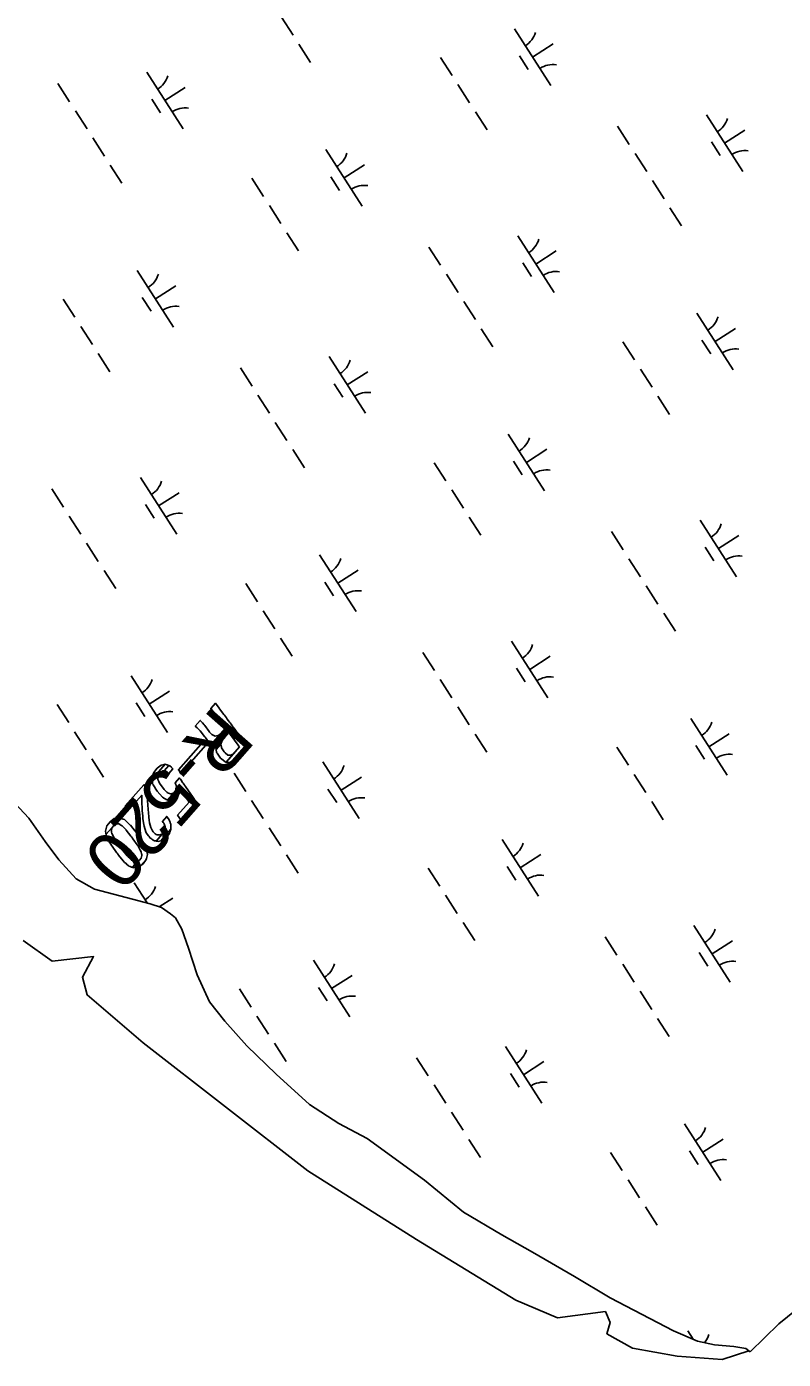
# Model space of a CAD drawing. Extents: x 3962991 to 3983549, y 181631 to 204078.
# Drawn here: x 3972247 to 3972809, y 195540 to 196530 of the extents above; entities that cross this region are included whole.
import ezdxf

# ---------------------------------------------------------------- set-up
doc = ezdxf.new("R2010")
doc.units = 0
for name, color, linetype in [('V-ANNO-MASK', 7, 'Continuous'), ('V-ANNO-MASK2', 7, 'Continuous'), ('V-RIVR-EDGE', 7, 'Continuous'), ('V-RIVR-RANG-IDEN', 7, 'Continuous'), ('V-WETL-SWMP', 7, 'Continuous')]:
    doc.layers.add(name, color=color, linetype=linetype)

msp = doc.modelspace()

# ---------------------------------------------------------------- linework, layer by layer
at = {"layer": 'V-ANNO-MASK2'}
for points in [[(3972388.13, 196025.73), (3972386.93, 196027.34), (3972383.54, 196023.48), (3972384.73, 196021.87), (3972384.99, 196021.53), (3972386.21, 196019.9), (3972386.58, 196019.4), (3972389.81, 196015.07), (3972390.21, 196014.52), (3972391.72, 196012.5), (3972392.34, 196011.67), (3972393.33, 196010.34), (3972394.04, 196009.38), (3972394.27, 196009.08), (3972394.46, 196008.82), (3972385.16, 195998.25), (3972386.8, 195998.36), (3972389.39, 195999.82), (3972388.25, 195997.99), (3972387.17, 195994.88), (3972387.23, 195994.51), (3972396.91, 196005.52), (3972397.03, 196005.37), (3972397.67, 196004.51), (3972398.72, 196003.1), (3972399.06, 196002.65), (3972401.17, 195999.82), (3972401.72, 195999.08), (3972403.29, 195996.98), (3972404.43, 195995.44), (3972404.67, 195995.12), (3972404.67, 195995.13), (3972404.77, 195994.99), (3972404.81, 195994.93), (3972394.82, 195983.56), (3972398.45, 195983.37), (3972401.76, 195985.25), (3972404.83, 195988.47), (3972410.81, 195995.28), (3972410.71, 195995.42), (3972409.95, 195996.45), (3972408.21, 195998.78), (3972408.16, 195998.85), (3972408.06, 195998.98), (3972407.82, 195999.3), (3972406.68, 196000.84), (3972405.11, 196002.94), (3972404.56, 196003.68), (3972402.45, 196006.5), (3972402.12, 196006.96), (3972401.06, 196008.37), (3972400.43, 196009.23), (3972400.31, 196009.38), (3972400.14, 196009.62), (3972399.37, 196010.64), (3972399.16, 196010.93), (3972398.56, 196011.73), (3972397.85, 196012.68), (3972397.66, 196012.94), (3972397.44, 196013.24), (3972396.73, 196014.2), (3972395.73, 196015.53), (3972395.11, 196016.37), (3972393.61, 196018.38), (3972393.2, 196018.93), (3972389.97, 196023.26), (3972389.61, 196023.76), (3972388.38, 196025.39)], [(3972377.04, 196013.12), (3972375.66, 196014.53), (3972371.96, 196010.32), (3972373.47, 196009.06), (3972373.76, 196008.76), (3972375.14, 196007.3), (3972375.52, 196006.82), (3972378.81, 196002.56), (3972379.22, 196002.02), (3972380.94, 196000.24), (3972381.64, 195999.5), (3972383.13, 195998.74), (3972384.2, 195998.18), (3972384.72, 195998.22), (3972385.16, 195998.25), (3972391.25, 196005.17), (3972389.25, 196003.37), (3972388.66, 196003.26), (3972386.77, 196002.88), (3972385.27, 196003.63), (3972384.33, 196004.1), (3972382.67, 196005.94), (3972382.22, 196006.44), (3972378.99, 196010.77), (3972378.61, 196011.25), (3972377.32, 196012.82)], [(3972392.02, 195999.66), (3972394.13, 196002.36), (3972387.23, 195994.51), (3972387.27, 195994.27), (3972387.48, 195992.93), (3972390.99, 195996.92)], [(3972379.79, 195996.2), (3972377.87, 195998.77), (3972359.5, 195977.88), (3972361.42, 195975.31)], [(3972391.41, 195994.79), (3972390.99, 195996.92), (3972387.48, 195992.93), (3972387.82, 195990.71), (3972388.15, 195990.24), (3972390.17, 195987.31), (3972390.69, 195986.54), (3972392.73, 195984.97), (3972394.21, 195983.82), (3972394.52, 195983.58), (3972394.73, 195983.57), (3972400.33, 195989.94), (3972399.78, 195989.56), (3972398.47, 195988.66), (3972396.15, 195988.86), (3972394.21, 195990.54), (3972393.52, 195991.13), (3972391.54, 195994.1)], [(3972344.59, 195979.8), (3972343.62, 195979.05), (3972341.17, 195975.9), (3972340.69, 195974.62), (3972339.75, 195972.09), (3972339.9, 195970.87), (3972349.71, 195982.02), (3972348.19, 195981.68), (3972346.58, 195981.32)], [(3972350.97, 195981.62), (3972349.7, 195982.01), (3972339.9, 195970.87), (3972340.1, 195969.26), (3972345.77, 195975.71), (3972347.47, 195976.93), (3972347.78, 195977.16), (3972348.77, 195977.16), (3972348.77, 195977.16), (3972348.89, 195977.16), (3972352.42, 195981.18), (3972352.33, 195981.21), (3972351.55, 195981.45), (3972351.46, 195981.48)], [(3972402.07, 195991.8), (3972400.32, 195989.93), (3972394.73, 195983.57), (3972394.82, 195983.56)], [(3972344.35, 195973.39), (3972345.77, 195975.71), (3972340.1, 195969.26), (3972340.17, 195968.64), (3972340.19, 195968.52), (3972340.3, 195967.53), (3972340.35, 195967.46), (3972340.66, 195966.95), (3972340.77, 195966.78), (3972341.65, 195965.35), (3972341.69, 195965.28), (3972342.71, 195963.62), (3972343.63, 195962.11), (3972345.72, 195959.78), (3972347.63, 195957.64), (3972347.77, 195957.49), (3972348.3, 195957.18), (3972348.74, 195956.94), (3972350.16, 195956.11), (3972350.46, 195955.94), (3972351.2, 195955.51), (3972351.21, 195955.52), (3972351.37, 195955.42), (3972356.09, 195960.78), (3972355.7, 195960.63), (3972353.99, 195959.96), (3972353.64, 195960.08), (3972352, 195960.64), (3972351.49, 195960.81), (3972351.05, 195961.23), (3972350.91, 195961.37), (3972348.83, 195963.33), (3972346.94, 195965.88), (3972345.91, 195967.26), (3972345.02, 195969.06), (3972344.98, 195969.14), (3972344.21, 195970.7), (3972344.22, 195971), (3972344.27, 195971.91), (3972344.28, 195972.06), (3972344.34, 195973.25)], [(3972352.87, 195980.84), (3972352.42, 195981.18), (3972348.89, 195977.16), (3972349.63, 195977.15), (3972349.8, 195977.05), (3972351.19, 195976.2), (3972351.25, 195976.15), (3972352.36, 195975.03), (3972355.42, 195978.52), (3972354.38, 195979.71), (3972354.32, 195979.76), (3972353.03, 195980.73)], [(3972335.99, 195963.96), (3972333.84, 195966.85), (3972320.03, 195951.13), (3972322.18, 195948.25), (3972322.43, 195947.89), (3972332.2, 195959), (3972332.43, 195952.97), (3972332.56, 195949.95), (3972332.67, 195947.47), (3972332.97, 195943.61), (3972333.12, 195941.65), (3972333.61, 195938.42), (3972333.97, 195936.03), (3972334.55, 195934.34), (3972335.64, 195931.14), (3972335.65, 195931.1), (3972337.16, 195928.96), (3972337.66, 195928.26), (3972338.24, 195927.44), (3972338.82, 195927.03), (3972339.18, 195926.77), (3972339.86, 195926.3), (3972340.43, 195925.9), (3972340.82, 195925.63), (3972341.26, 195925.31), (3972341.79, 195925.21), (3972342.29, 195925.12), (3972342.7, 195925.04), (3972342.81, 195925.02), (3972342.88, 195925), (3972348.71, 195931.63), (3972348.15, 195931.09), (3972347.25, 195930.21), (3972346.48, 195929.88), (3972345.51, 195929.44), (3972344.94, 195929.5), (3972344.27, 195929.56), (3972343.68, 195929.6), (3972343.06, 195929.95), (3972342.33, 195930.35), (3972341.93, 195930.57), (3972341.46, 195931.1), (3972340.81, 195931.85), (3972340.26, 195932.47), (3972339.04, 195934.95), (3972339.02, 195934.99), (3972338.11, 195938.4), (3972337.82, 195940.41), (3972337.47, 195942.81), (3972337.18, 195946.27), (3972337.01, 195948.21), (3972336.73, 195952.08), (3972336.56, 195954.5), (3972336.38, 195957.47), (3972336.02, 195963.35)], [(3972360.31, 195971.75), (3972360.19, 195971.92), (3972357, 195968.29), (3972357.11, 195968.11), (3972357.42, 195967.56), (3972357.68, 195967.11), (3972358.08, 195965.12), (3972357.93, 195964.44), (3972357.94, 195964.45), (3972357.58, 195962.76), (3972356.08, 195960.78), (3972351.37, 195955.42), (3972351.67, 195955.24), (3972352.8, 195955.29), (3972360.38, 195963.91), (3972361.17, 195962.79), (3972361.47, 195962.35), (3972361.7, 195962.02), (3972367.39, 195953.81), (3972358.83, 195944.08), (3972361.27, 195940.81), (3972372.73, 195953.84), (3972370.39, 195957.22), (3972364.69, 195965.43), (3972364.46, 195965.76), (3972364.16, 195966.2), (3972363.38, 195967.32), (3972362.9, 195968.02), (3972362.7, 195968.3), (3972362.59, 195968.46), (3972362.1, 195969.18), (3972361.9, 195969.46), (3972360.95, 195970.82), (3972360.66, 195971.24)], [(3972360.32, 195961.82), (3972360.38, 195963.91), (3972352.8, 195955.29), (3972354.65, 195955.37), (3972355.36, 195955.4), (3972356.72, 195956.36), (3972357.99, 195957.25), (3972358, 195957.26), (3972359.7, 195959.74), (3972359.97, 195960.64)], [(3972351.39, 195942.39), (3972350.82, 195943.23), (3972347.6, 195939.57), (3972348.18, 195938.74), (3972348.59, 195938.14), (3972348.85, 195937.77), (3972349.19, 195936.92), (3972349.47, 195936.19), (3972349.67, 195935.69), (3972349.67, 195934.87), (3972349.67, 195934.18), (3972349.67, 195933.51), (3972349.01, 195932.23), (3972348.82, 195931.86), (3972348.71, 195931.63), (3972342.88, 195925), (3972344.51, 195924.68), (3972346.4, 195925.21), (3972353.94, 195933.8), (3972353.89, 195935.35), (3972353.81, 195937.44), (3972353.81, 195937.52), (3972353.77, 195937.63), (3972353.62, 195938), (3972353.44, 195938.46), (3972353.24, 195938.94), (3972353.02, 195939.51), (3972352.82, 195940.01), (3972352.53, 195940.72), (3972352.06, 195941.42), (3972351.8, 195941.8)], [(3972310.18, 195940.43), (3972308.75, 195939.34), (3972306.45, 195936.19), (3972306.19, 195935.29), (3972305.35, 195932.35), (3972305.61, 195930.95), (3972305.76, 195930.11), (3972311.5, 195936.64), (3972311.76, 195936.8), (3972313.12, 195937.63), (3972313.73, 195937.65), (3972314.23, 195937.67), (3972315.19, 195937.7), (3972316.17, 195937.15), (3972316.18, 195937.14), (3972317.74, 195936.25), (3972318.65, 195935.29), (3972319.59, 195934.28), (3972320.59, 195933.23), (3972320.69, 195933.12), (3972324.17, 195928.62), (3972324.59, 195928.08), (3972325.38, 195927.05), (3972325.74, 195926.55), (3972325.74, 195926.55), (3972328.82, 195922.19), (3972328.82, 195922.19), (3972329.07, 195921.84), (3972329.79, 195920.82), (3972330.35, 195919.8), (3972331.15, 195918.32), (3972331.85, 195917.03), (3972331.87, 195916.9), (3972332.14, 195915.53), (3972332.25, 195914.93), (3972332.36, 195914.32), (3972332.07, 195913.3), (3972332.08, 195913.3), (3972331.78, 195912.28), (3972330.53, 195910.7), (3972325.74, 195905.26), (3972326.51, 195904.98), (3972327.95, 195905.24), (3972330.15, 195905.65), (3972331.64, 195906.77), (3972335.62, 195911.29), (3972335.83, 195912.11), (3972336.61, 195915.09), (3972336.4, 195916.23), (3972336.24, 195917.2), (3972336.21, 195917.32), (3972336.11, 195917.89), (3972336.01, 195918.46), (3972335.9, 195919.08), (3972335.67, 195919.54), (3972335.12, 195920.6), (3972335.08, 195920.7), (3972334.4, 195922.02), (3972333.62, 195923.52), (3972332.98, 195924.45), (3972332.26, 195925.48), (3972332.02, 195925.83), (3972328.96, 195930.22), (3972328.58, 195930.7), (3972327.79, 195931.72), (3972327.36, 195932.25), (3972323.86, 195936.71), (3972323.76, 195936.83), (3972322.71, 195937.83), (3972321.71, 195938.77), (3972320.75, 195939.68), (3972319.47, 195940.89), (3972319.46, 195940.9), (3972318.36, 195941.3), (3972317.65, 195941.56), (3972317.29, 195941.7), (3972316.84, 195941.86), (3972316.36, 195942.04), (3972316.27, 195942.07), (3972315.6, 195942.31), (3972313.85, 195942.02), (3972311.8, 195941.67)], [(3972310.24, 195935.08), (3972311.5, 195936.64), (3972305.76, 195930.11), (3972305.78, 195930)], [(3972309.94, 195934.01), (3972310.24, 195935.07), (3972305.78, 195930), (3972305.88, 195929.39), (3972305.98, 195928.84), (3972306.06, 195928.38), (3972306.41, 195927.71), (3972306.95, 195926.67), (3972306.96, 195926.66), (3972307.83, 195924.98), (3972308.48, 195923.72), (3972309.28, 195922.56), (3972310.12, 195921.32), (3972310.13, 195921.33), (3972310.21, 195921.2), (3972313.47, 195916.44), (3972313.89, 195915.92), (3972314.7, 195914.91), (3972315.08, 195914.43), (3972318.37, 195910.31), (3972318.63, 195909.98), (3972319.54, 195909.16), (3972320.35, 195908.43), (3972321.52, 195907.38), (3972322.55, 195906.45), (3972322.62, 195906.38), (3972323.74, 195905.98), (3972323.75, 195905.98), (3972324.23, 195905.8), (3972324.72, 195905.63), (3972325.18, 195905.46), (3972328.93, 195909.72), (3972328.3, 195909.7), (3972327.63, 195909.67), (3972326.97, 195909.65), (3972325.97, 195910.18), (3972325.87, 195910.23), (3972324.62, 195910.89), (3972323.5, 195912), (3972322.72, 195912.77), (3972321.85, 195913.64), (3972321.55, 195913.92), (3972318.29, 195918.08), (3972317.91, 195918.56), (3972317.11, 195919.57), (3972316.72, 195920.14), (3972313.42, 195924.85), (3972313.33, 195924.97), (3972312.48, 195926.19), (3972311.77, 195927.46), (3972311.09, 195928.68), (3972310.18, 195930.32), (3972310.17, 195930.33), (3972309.92, 195931.7), (3972309.75, 195932.58), (3972309.67, 195933.03)], [(3972353.16, 195931.66), (3972353.94, 195933.79), (3972346.4, 195925.21), (3972347.84, 195925.61), (3972349.74, 195927.14), (3972352.76, 195930.58)], [(3972350.6, 195927.84), (3972352.76, 195930.58), (3972349.74, 195927.14), (3972350.6, 195927.84)], [(3972330.24, 195910.53), (3972328.92, 195909.72), (3972325.18, 195905.46), (3972325.63, 195905.29), (3972325.74, 195905.26), (3972330.53, 195910.7)], [(3972333.23, 195907.97), (3972335.61, 195911.29), (3972331.64, 195906.77), (3972333.22, 195907.96)]]:
    msp.add_lwpolyline(points, close=True, dxfattribs=at)
at = {"layer": 'V-RIVR-EDGE'}
msp.add_lwpolyline([(3972244.28, 195851.08), (3972265.65, 195835.65), (3972296.52, 195839.21), (3972288.21, 195823.78), (3972291.77, 195810.72), (3972333.32, 195775.1), (3972455.61, 195680.12), (3972536.34, 195629.07), (3972609.94, 195583.96), (3972640.81, 195570.9), (3972676.43, 195575.65), (3972679.99, 195567.34), (3972677.61, 195559.03), (3972696.61, 195548.34), (3972729.85, 195542.41), (3972763.09, 195540.03), (3972783.05, 195546.25)], dxfattribs=at)
at = {"layer": 'V-WETL-SWMP'}
for p, q in [((3972435.97, 196536.96), (3972444.6, 196523.49)), ((3972608.97, 196528.3), (3972635.95, 196486.21)), ((3972448.92, 196516.75), (3972457.56, 196503.28)), ((3972622.46, 196507.25), (3972637.61, 196516.97)), ((3972554.06, 196507), (3972562.7, 196493.53)), ((3972612.73, 196508.14), (3972619.2, 196498.04)), ((3972270.03, 196487.59), (3972278.67, 196474.12)), ((3972335.91, 196496.07), (3972362.9, 196453.97)), ((3972567.01, 196486.8), (3972575.65, 196473.33)), ((3972349.4, 196475.02), (3972364.56, 196484.73)), ((3972282.98, 196467.39), (3972291.62, 196453.92)), ((3972339.67, 196475.91), (3972346.15, 196465.8)), ((3972579.97, 196466.59), (3972588.6, 196453.12)), ((3972751.42, 196464.35), (3972778.4, 196422.25)), ((3972295.94, 196447.18), (3972304.57, 196433.71)), ((3972685.54, 196455.87), (3972694.17, 196442.4)), ((3972764.91, 196443.3), (3972780.06, 196453.02)), ((3972468.93, 196438.52), (3972495.92, 196396.43)), ((3972755.17, 196444.19), (3972761.65, 196434.09)), ((3972698.49, 196435.67), (3972707.12, 196422.2)), ((3972308.89, 196426.98), (3972317.52, 196413.51)), ((3972472.69, 196418.36), (3972479.17, 196408.26)), ((3972482.43, 196417.48), (3972497.58, 196427.19)), ((3972414.03, 196417.23), (3972422.67, 196403.76)), ((3972711.44, 196415.46), (3972720.08, 196401.99)), ((3972426.98, 196397.02), (3972435.62, 196383.55)), ((3972724.39, 196395.26), (3972733.03, 196381.79)), ((3972439.94, 196376.82), (3972448.57, 196363.35)), ((3972611.38, 196374.57), (3972638.37, 196332.48)), ((3972545.5, 196366.1), (3972554.14, 196352.63)), ((3972624.88, 196353.53), (3972640.03, 196363.24)), ((3972328.9, 196348.75), (3972355.89, 196306.66)), ((3972615.14, 196354.41), (3972621.62, 196344.31)), ((3972558.46, 196345.89), (3972567.09, 196332.42)), ((3972332.66, 196328.59), (3972339.14, 196318.49)), ((3972342.4, 196327.7), (3972357.55, 196337.42)), ((3972274, 196327.45), (3972282.63, 196313.98)), ((3972571.41, 196325.69), (3972580.04, 196312.22)), ((3972744.41, 196317.03), (3972771.39, 196274.94)), ((3972286.95, 196307.25), (3972295.59, 196293.78)), ((3972584.36, 196305.49), (3972593, 196292.02)), ((3972757.9, 196295.99), (3972773.05, 196305.7)), ((3972689.5, 196295.73), (3972698.14, 196282.27)), ((3972748.17, 196296.87), (3972754.64, 196286.77)), ((3972299.9, 196287.05), (3972308.54, 196273.58)), ((3972471.35, 196284.8), (3972498.34, 196242.71)), ((3972405.47, 196276.33), (3972414.11, 196262.86)), ((3972484.84, 196263.75), (3972500, 196273.47)), ((3972702.46, 196275.53), (3972711.09, 196262.06)), ((3972475.11, 196264.64), (3972481.59, 196254.54)), ((3972418.42, 196256.12), (3972427.06, 196242.65)), ((3972715.41, 196255.33), (3972724.04, 196241.86)), ((3972431.38, 196235.92), (3972440.01, 196222.45)), ((3972604.38, 196227.26), (3972631.36, 196185.17)), ((3972444.33, 196215.71), (3972452.97, 196202.24)), ((3972617.87, 196206.21), (3972633.02, 196215.93)), ((3972549.47, 196205.96), (3972558.11, 196192.49)), ((3972608.14, 196207.1), (3972614.61, 196197)), ((3972331.32, 196195.03), (3972358.31, 196152.93)), ((3972265.44, 196186.55), (3972274.08, 196173.08)), ((3972344.81, 196173.98), (3972359.97, 196183.69)), ((3972562.42, 196185.76), (3972571.06, 196172.29)), ((3972335.08, 196174.87), (3972341.56, 196164.76)), ((3972278.39, 196166.35), (3972287.03, 196152.88)), ((3972575.38, 196165.55), (3972584.01, 196152.08)), ((3972746.83, 196163.31), (3972773.81, 196121.21)), ((3972680.95, 196154.83), (3972689.58, 196141.36)), ((3972760.32, 196142.26), (3972775.47, 196151.98)), ((3972291.35, 196146.14), (3972299.98, 196132.67)), ((3972750.58, 196143.15), (3972757.06, 196133.05)), ((3972464.34, 196137.48), (3972491.33, 196095.39)), ((3972693.9, 196134.63), (3972702.53, 196121.16)), ((3972304.3, 196125.94), (3972312.93, 196112.47)), ((3972477.84, 196116.44), (3972492.99, 196126.15)), ((3972409.44, 196116.19), (3972418.07, 196102.72)), ((3972468.1, 196117.33), (3972474.58, 196107.22)), ((3972706.85, 196114.42), (3972715.49, 196100.95)), ((3972422.39, 196095.98), (3972431.03, 196082.51)), ((3972719.8, 196094.22), (3972728.44, 196080.75)), ((3972435.35, 196075.78), (3972443.98, 196062.31)), ((3972606.79, 196073.53), (3972633.78, 196031.44)), ((3972540.91, 196065.06), (3972549.55, 196051.59)), ((3972620.29, 196052.49), (3972635.44, 196062.2)), ((3972610.55, 196053.37), (3972617.03, 196043.27)), ((3972324.31, 196047.71), (3972351.3, 196005.62)), ((3972553.87, 196044.85), (3972562.5, 196031.38)), ((3972337.81, 196026.66), (3972352.96, 196036.38)), ((3972269.41, 196026.41), (3972278.04, 196012.94)), ((3972328.07, 196027.55), (3972334.55, 196017.45)), ((3972566.82, 196024.65), (3972575.45, 196011.18)), ((3972739.82, 196015.99), (3972766.8, 195973.9)), ((3972282.36, 196006.21), (3972291, 195992.74)), ((3972579.77, 196004.45), (3972588.41, 195990.98)), ((3972753.31, 195994.95), (3972768.46, 196004.66)), ((3972684.91, 195994.69), (3972693.55, 195981.23)), ((3972743.58, 195995.83), (3972750.05, 195985.73)), ((3972295.31, 195986.01), (3972303.95, 195972.54)), ((3972466.76, 195983.76), (3972493.75, 195941.67)), ((3972400.88, 195975.29), (3972409.52, 195961.82)), ((3972480.25, 195962.71), (3972495.41, 195972.43)), ((3972697.87, 195974.49), (3972706.5, 195961.02)), ((3972470.52, 195963.6), (3972477, 195953.5)), ((3972248.32, 195941.9), (3972231.38, 195960.22)), ((3972413.83, 195955.08), (3972422.47, 195941.61)), ((3972710.82, 195954.29), (3972719.45, 195940.82)), ((3972260.46, 195924.72), (3972248.32, 195941.9)), ((3972426.79, 195934.88), (3972435.42, 195921.41)), ((3972270.77, 195911.11), (3972260.46, 195924.72)), ((3972599.79, 195926.22), (3972626.77, 195884.13)), ((3972439.74, 195914.67), (3972448.38, 195901.2)), ((3972613.28, 195905.17), (3972628.43, 195914.89)), ((3972283.48, 195896.92), (3972270.77, 195911.11)), ((3972544.88, 195904.92), (3972553.52, 195891.45)), ((3972603.55, 195906.06), (3972610.02, 195895.96)), ((3972297.3, 195889.32), (3972283.48, 195896.92)), ((3972326.73, 195893.99), (3972336.31, 195879.05)), ((3972320.66, 195883.03), (3972297.3, 195889.32)), ((3972338.63, 195878.46), (3972320.66, 195883.03)), ((3972557.83, 195884.72), (3972566.47, 195871.25)), ((3972347.03, 195875.57), (3972338.63, 195878.46)), ((3972345.27, 195876.17), (3972355.38, 195882.65)), ((3972353.65, 195870.87), (3972347.03, 195875.57)), ((3972357.27, 195867.93), (3972353.65, 195870.87)), ((3972362.14, 195859.62), (3972357.27, 195867.93)), ((3972570.79, 195864.51), (3972579.42, 195851.04)), ((3972367.09, 195845.35), (3972362.14, 195859.62)), ((3972676.35, 195853.79), (3972684.99, 195840.32)), ((3972742.24, 195862.27), (3972769.22, 195820.17)), ((3972373.29, 195825.71), (3972367.09, 195845.35)), ((3972755.73, 195841.22), (3972770.88, 195850.94)), ((3972459.75, 195836.44), (3972486.74, 195794.35)), ((3972689.31, 195833.59), (3972697.94, 195820.12)), ((3972745.99, 195842.11), (3972752.47, 195832.01)), ((3972382.48, 195805.51), (3972373.29, 195825.71)), ((3972473.25, 195815.4), (3972488.4, 195825.11)), ((3972404.85, 195815.15), (3972413.48, 195801.68)), ((3972463.51, 195816.29), (3972469.99, 195806.18)), ((3972393.99, 195791.32), (3972382.48, 195805.51)), ((3972702.26, 195813.38), (3972710.9, 195799.91)), ((3972417.8, 195794.94), (3972426.44, 195781.47)), ((3972410.33, 195772.99), (3972393.99, 195791.32)), ((3972715.21, 195793.18), (3972723.85, 195779.71)), ((3972430.76, 195774.74), (3972439.39, 195761.27)), ((3972432.08, 195751.75), (3972410.33, 195772.99)), ((3972602.2, 195772.49), (3972629.19, 195730.4)), ((3972536.32, 195764.02), (3972544.96, 195750.55)), ((3972615.7, 195751.45), (3972630.85, 195761.16)), ((3972456.82, 195729.34), (3972432.08, 195751.75)), ((3972605.96, 195752.33), (3972612.44, 195742.23)), ((3972549.28, 195743.81), (3972557.91, 195730.35)), ((3972478.48, 195715.27), (3972456.82, 195729.34)), ((3972499.51, 195704.16), (3972478.48, 195715.27)), ((3972562.23, 195723.61), (3972570.86, 195710.14)), ((3972735.23, 195714.95), (3972762.21, 195672.86)), ((3972542.28, 195673.01), (3972499.51, 195704.16)), ((3972575.18, 195703.41), (3972583.82, 195689.94)), ((3972748.72, 195693.91), (3972763.87, 195703.62)), ((3972680.32, 195693.65), (3972688.96, 195680.19)), ((3972738.99, 195694.79), (3972745.46, 195684.69)), ((3972571.21, 195649.46), (3972542.28, 195673.01)), ((3972693.28, 195673.45), (3972701.91, 195659.98)), ((3972599.48, 195632.47), (3972571.21, 195649.46)), ((3972706.23, 195653.25), (3972714.86, 195639.78)), ((3972622.32, 195619.6), (3972599.48, 195632.47)), ((3972653.59, 195601.45), (3972622.32, 195619.6)), ((3972680.05, 195585.64), (3972653.59, 195601.45)), ((3972726.91, 195561.1), (3972680.05, 195585.64)), ((3972825.7, 195583), (3972805.34, 195566.44)), ((3972805.34, 195566.44), (3972783.83, 195545.64)), ((3972744.92, 195553.55), (3972726.91, 195561.1)), ((3972737.65, 195561.23), (3972741.7, 195554.9)), ((3972757.49, 195550.71), (3972744.92, 195553.55)), ((3972771.84, 195549.68), (3972757.49, 195550.71)), ((3972780.81, 195547.99), (3972771.84, 195549.68)), ((3972783.83, 195545.64), (3972780.81, 195547.99))]:
    msp.add_line(p, q, dxfattribs=at)
for centre, start, end in [((3972607.75, 196530.63), 301.89187, 343.43553), ((3972637.57, 196484.13), 81.89186, 123.43552), ((3972334.7, 196498.4), 301.89187, 343.43553), ((3972364.51, 196451.89), 81.89186, 123.43552), ((3972750.2, 196466.68), 301.89187, 343.43553), ((3972780.02, 196420.18), 81.89186, 123.43552), ((3972467.72, 196440.86), 301.89187, 343.43553), ((3972497.53, 196394.35), 81.89186, 123.43552), ((3972610.17, 196376.91), 301.89187, 343.43553), ((3972327.69, 196351.09), 301.89187, 343.43553), ((3972639.98, 196330.4), 81.89186, 123.43552), ((3972357.5, 196304.58), 81.89186, 123.43552), ((3972743.19, 196319.37), 301.89187, 343.43553), ((3972773.01, 196272.86), 81.89186, 123.43552), ((3972470.14, 196287.13), 301.89187, 343.43553), ((3972499.95, 196240.63), 81.89186, 123.43552), ((3972603.16, 196229.59), 301.89187, 343.43553), ((3972632.98, 196183.09), 81.89186, 123.43552), ((3972330.11, 196197.36), 301.89187, 343.43553), ((3972359.92, 196150.85), 81.89186, 123.43552), ((3972745.61, 196165.64), 301.89187, 343.43553), ((3972463.13, 196139.82), 301.89187, 343.43553), ((3972775.43, 196119.14), 81.89186, 123.43552), ((3972492.94, 196093.31), 81.89186, 123.43552), ((3972605.58, 196075.87), 301.89187, 343.43553), ((3972323.1, 196050.05), 301.89187, 343.43553), ((3972635.39, 196029.36), 81.89186, 123.43552), ((3972352.91, 196003.54), 81.89186, 123.43552), ((3972738.6, 196018.33), 301.89187, 343.43553), ((3972768.42, 195971.82), 81.89186, 123.43552), ((3972465.55, 195986.1), 301.89187, 343.43553), ((3972495.36, 195939.59), 81.89186, 123.43552), ((3972598.57, 195928.55), 301.89187, 343.43553), ((3972628.39, 195882.05), 81.89186, 123.43552), ((3972325.52, 195896.32), 301.89187, 343.43553), ((3972355.33, 195849.82), 81.89186, 82.45924), ((3972741.02, 195864.6), 301.89187, 343.43553), ((3972458.54, 195838.78), 301.89187, 343.43553), ((3972770.84, 195818.1), 81.89186, 123.43552), ((3972488.35, 195792.27), 81.89186, 123.43552), ((3972600.99, 195774.83), 301.89187, 343.43553), ((3972630.8, 195728.32), 81.89186, 123.43552), ((3972734.01, 195717.29), 301.89187, 343.43553), ((3972763.83, 195670.78), 81.89186, 123.43552), ((3972736.43, 195563.56), 320.64547, 343.43553)]:
    msp.add_arc(centre, 17.62, start, end, dxfattribs=at)

# ---------------------------------------------------------------- texts
at = {"layer": 'V-ANNO-MASK'}
msp.add_text('R-520  ', height=41.5, rotation=228.67622, dxfattribs=at).set_placement((3972386.52, 196026.87))
at = {"layer": 'V-RIVR-RANG-IDEN'}
msp.add_text('R-520  ', height=41.5, rotation=228.67622, dxfattribs=at).set_placement((3972386.52, 196026.87))

doc.saveas('drawing.dxf')
